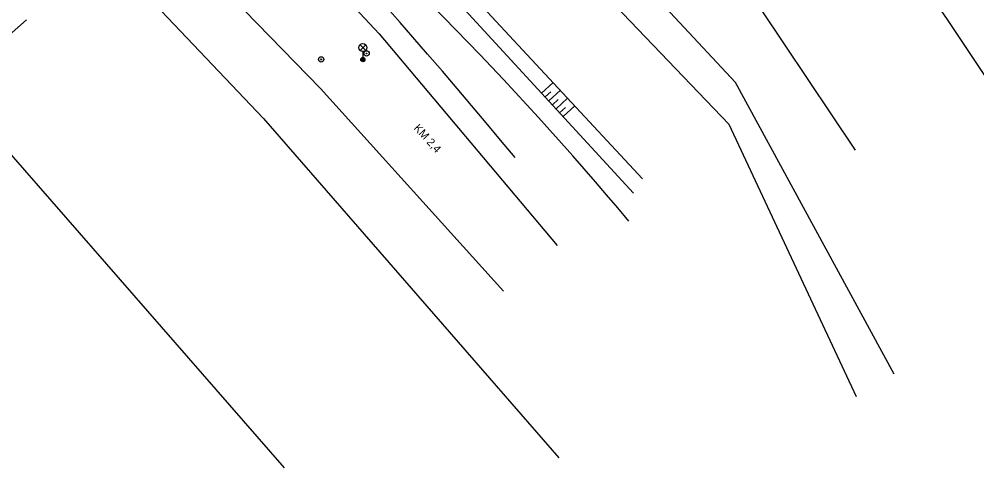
# Model space of a CAD drawing. Extents: x -538441 to -536770, y -1181008 to -1179809.
# Drawn here: x -538161.8 to -538072, y -1181008.4 to -1180966.4 of the extents above; entities that cross this region are included whole.
import ezdxf

# ---------------------------------------------------------------- set-up
doc = ezdxf.new("R2010")
doc.units = 0
for name, color, linetype in [('Vrstva 10', 7, 'Continuous'), ('Vrstva 12', 7, 'Continuous'), ('Vrstva 13', 7, 'Continuous'), ('Vrstva 14', 7, 'Continuous'), ('Vrstva 15', 7, 'Continuous'), ('Vrstva 25', 7, 'Continuous'), ('Vrstva 33', 7, 'Continuous'), ('Vrstva 41', 7, 'Continuous'), ('Vrstva 5', 7, 'Continuous'), ('Vrstva 7', 7, 'Continuous')]:
    doc.layers.add(name, color=color, linetype=linetype)

msp = doc.modelspace()

# ---------------------------------------------------------------- linework, layer by layer
at = {"layer": 'Vrstva 10'}
for p, q in [((-538074.76, -1180966.42), (-538083.1, -1180953.92)), ((-538083.38, -1180978.66), (-538092.25, -1180965.4)), ((-538066.98, -1180978.07), (-538074.76, -1180966.42))]:
    msp.add_line(p, q, dxfattribs=at)
at = {"layer": 'Vrstva 12'}
for radius in [0.25, 0.03]:
    msp.add_circle((-538129.212, -1180969.585), radius, dxfattribs=at)
at = {"layer": 'Vrstva 13'}
for points in [[(-538126.07, -1180966.705), (-538127.511, -1180965.06), (-538128.956, -1180963.42), (-538130.408, -1180961.786), (-538131.866, -1180960.157)], [(-538119.708, -1180968.521), (-538120.83, -1180967.364), (-538121.957, -1180966.211), (-538123.091, -1180965.065), (-538123.903, -1180964.25)], [(-538123.488, -1180969.66), (-538124.876, -1180968.067), (-538126.07, -1180966.705)], [(-538118.592, -1180969.684), (-538119.708, -1180968.521)], [(-538122.106, -1180971.258), (-538123.488, -1180969.66)], [(-538112.018, -1180976.779), (-538113.099, -1180975.583), (-538114.186, -1180974.392), (-538115.279, -1180973.207), (-538116.377, -1180972.027), (-538117.482, -1180970.853), (-538118.592, -1180969.684)], [(-538116.64, -1180977.702), (-538117.997, -1180976.083), (-538119.361, -1180974.469), (-538120.731, -1180972.861), (-538122.106, -1180971.258)], [(-538110.943, -1180977.98), (-538112.018, -1180976.779)], [(-538115.289, -1180979.326), (-538116.64, -1180977.702)], [(-538104.619, -1180985.298), (-538105.658, -1180984.066), (-538106.703, -1180982.838), (-538107.754, -1180981.616), (-538108.811, -1180980.399), (-538109.874, -1180979.187), (-538110.943, -1180977.98)]]:
    msp.add_lwpolyline(points, dxfattribs=at)
at = {"layer": 'Vrstva 14'}
for p, q in [((-538148.693, -1180945.506), (-538128.028, -1180967.76)), ((-538094.626, -1180972.3), (-538114.104, -1180951.39)), ((-538133.533, -1180972.888), (-538153.872, -1180951.929)), ((-538115.402, -1180955.137), (-538095.246, -1180976.221)), ((-538121.083, -1180962.246), (-538103.331, -1180981.332)), ((-538104.174, -1180982.678), (-538121.951, -1180963.355)), ((-538128.028, -1180967.76), (-538111.337, -1180987.574)), ((-538079.745, -1180999.637), (-538094.626, -1180972.3)), ((-538116.379, -1180991.85), (-538133.533, -1180972.888)), ((-538095.246, -1180976.221), (-538083.298, -1181001.723))]:
    msp.add_line(p, q, dxfattribs=at)
at = {"layer": 'Vrstva 15'}
for p, q in [((-538112.802, -1180973.301), (-538111.724, -1180972.309)), ((-538112.462, -1180973.669), (-538111.922, -1180973.172)), ((-538112.124, -1180974.037), (-538111.042, -1180973.042)), ((-538111.786, -1180974.405), (-538111.244, -1180973.906)), ((-538111.448, -1180974.773), (-538110.362, -1180973.774)), ((-538111.108, -1180975.141), (-538110.564, -1180974.64)), ((-538110.77, -1180975.509), (-538109.68, -1180974.506))]:
    msp.add_line(p, q, dxfattribs=at)
at = {"layer": 'Vrstva 25'}
for radius in [0.25, 0.05]:
    msp.add_circle((-538133.465, -1180970.148), radius, dxfattribs=at)
at = {"layer": 'Vrstva 33'}
for p, q in [((-538129.823, -1180969.304), (-538129.293, -1180968.774)), ((-538129.823, -1180968.774), (-538129.293, -1180969.304)), ((-538129.558, -1180969.414), (-538129.558, -1180970.164))]:
    msp.add_line(p, q, dxfattribs=at)
for centre, radius in [((-538129.558, -1180969.039), 0.375), ((-538129.558, -1180970.164), 0.2), ((-538129.558, -1180970.164), 0.145), ((-538129.558, -1180970.164), 0.0876)]:
    msp.add_circle(centre, radius, dxfattribs=at)
at = {"layer": 'Vrstva 5'}
for p, q in [((-538168.16, -1180972.63), (-538161.084, -1180966.45)), ((-538136.91, -1181008.41), (-538168.16, -1180972.63))]:
    msp.add_line(p, q, dxfattribs=at)
at = {"layer": 'Vrstva 7'}
for p, q in [((-538157.543, -1180956.045), (-538138.859, -1180975.671)), ((-538138.859, -1180975.671), (-538111.193, -1181007.46))]:
    msp.add_line(p, q, dxfattribs=at)

# ---------------------------------------------------------------- texts
at = {"layer": 'Vrstva 41'}
msp.add_text('KM 2,4', height=0.75, rotation=312.3, dxfattribs=at).set_placement((-538124.832, -1180976.626))

doc.saveas('drawing.dxf')
